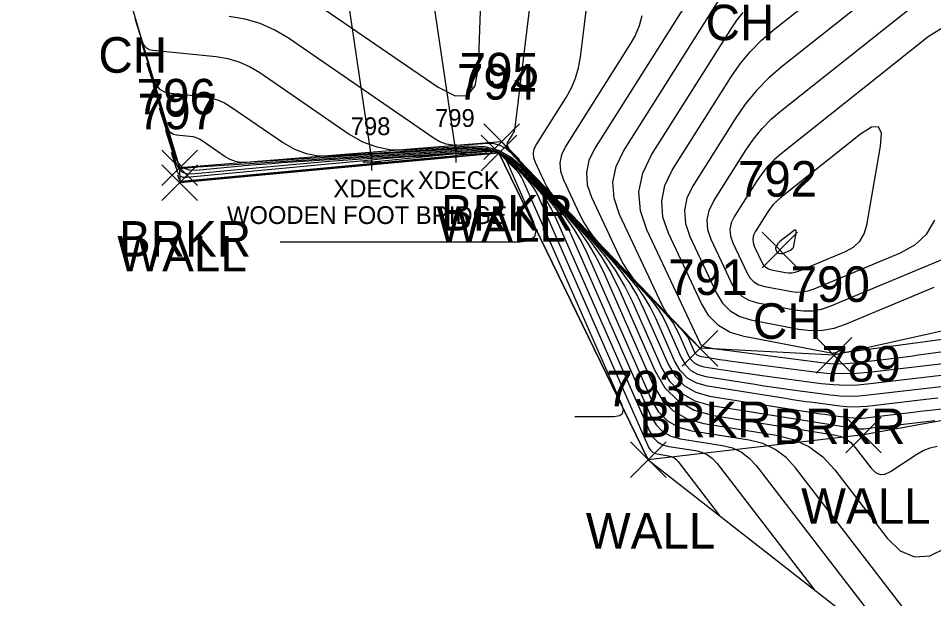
# Model space of a CAD drawing. Extents: x 1650836 to 1652450, y 332578 to 333908.
# Drawn here: x 1651986.8 to 1652038.3, y 332688.4 to 332721 of the extents above; entities that cross this region are included whole.
import ezdxf

# ---------------------------------------------------------------- set-up
doc = ezdxf.new("R2010")
doc.units = 0
for name, color, linetype in [('B_A', 7, 'Continuous'), ('B_C', 7, 'Continuous'), ('B_I', 7, 'Continuous'), ('B_TIC', 7, 'Continuous'), ('BELB', 7, 'Continuous'), ('L_A', 7, 'Continuous'), ('L_I', 7, 'Continuous'), ('L_TIC', 7, 'Continuous'), ('LAWE', 7, 'Continuous'), ('LSOGCMA', 7, 'Continuous'), ('LSOGCMI', 7, 'Continuous'), ('LSOGP', 7, 'Continuous'), ('LW', 7, 'Continuous')]:
    doc.layers.add(name, color=color, linetype=linetype)

msp = doc.modelspace()

# ---------------------------------------------------------------- linework, layer by layer
at = {"layer": 'B_TIC'}
for p, q in [((1652011.472, 332713.414), (1652011.547, 332713.414)), ((1652006.723, 332712.951), (1652006.799, 332712.951))]:
    msp.add_line(p, q, dxfattribs=at)
for points in [[(1652011.468, 332712.914), (1652011.468, 332713.914)], [(1652006.72, 332712.451), (1652006.72, 332713.451)], [(1652010.968, 332713.414), (1652011.968, 332713.414)], [(1652006.22, 332712.951), (1652007.22, 332712.951)]]:
    msp.add_lwpolyline(points, dxfattribs=at)
at = {"layer": 'BELB'}
for points in [[(1652006.72, 332712.951), (1652011.468, 332713.414), (1652008.419, 332734.081), (1652003.681, 332733.528)], [(1652003.681, 332733.528), (1652006.72, 332712.951)]]:
    msp.add_lwpolyline(points, dxfattribs=at)
at = {"layer": 'L_TIC'}
for points in [[(1652013.024, 332713.079), (1652015.024, 332715.079)], [(1652015.024, 332713.079), (1652013.024, 332715.079)], [(1652012.872, 332712.448), (1652014.872, 332714.448)], [(1652014.872, 332712.448), (1652012.872, 332714.448)], [(1651994.915, 332711.612), (1651996.915, 332713.612)], [(1651996.915, 332711.612), (1651994.915, 332713.612)], [(1651994.92, 332710.781), (1651996.92, 332712.781)], [(1651996.92, 332710.781), (1651994.92, 332712.781)], [(1652028.673, 332706.99), (1652030.673, 332708.99)], [(1652030.673, 332706.99), (1652028.673, 332708.99)], [(1652024.188, 332701.458), (1652026.188, 332703.458)], [(1652026.188, 332701.458), (1652024.188, 332703.458)], [(1652031.724, 332701.068), (1652033.724, 332703.068)], [(1652033.724, 332701.068), (1652031.724, 332703.068)], [(1652033.38, 332696.584), (1652035.38, 332698.584)], [(1652035.38, 332696.584), (1652033.38, 332698.584)], [(1652021.272, 332695.192), (1652023.272, 332697.192)], [(1652023.272, 332695.192), (1652021.272, 332697.192)]]:
    msp.add_lwpolyline(points, dxfattribs=at)
at = {"layer": 'LAWE'}
msp.add_lwpolyline([(1652113.729, 332729.971), (1652105.001, 332721.607), (1652097.708, 332720.127), (1652089.433, 332715.148), (1652085.656, 332707.437), (1652080.101, 332708.542), (1652073.451, 332709.446), (1652072.158, 332720.813), (1652060.852, 332721.144), (1652052.615, 332711.419), (1652043.802, 332704.554), (1652032.724, 332702.068), (1652025.188, 332702.458), (1652014.024, 332714.079), (1651995.915, 332712.612)], dxfattribs=at)
at = {"layer": 'LSOGCMA'}
for points in [[(1652038.396, 332698.381), (1652035.663, 332698.062), (1652035.523, 332698.046), (1652035.383, 332698.03), (1652035.243, 332698.013), (1652035.103, 332697.997), (1652034.423, 332697.917), (1652034.343, 332697.91), (1652034.264, 332697.908), (1652034.185, 332697.911), (1652034.106, 332697.919), (1652033.79, 332697.96), (1652033.711, 332697.971), (1652033.632, 332697.982), (1652033.554, 332697.994), (1652033.475, 332698.006), (1652025.829, 332699.223), (1652024.904, 332699.478), (1652024.126, 332699.925), (1652023.496, 332700.563), (1652023.014, 332701.393), (1652021.381, 332705.097), (1652020.937, 332706), (1652020.424, 332706.857), (1652019.841, 332707.669), (1652019.189, 332708.434), (1652014.545, 332713.448), (1652014.262, 332713.697), (1652013.948, 332713.868), (1652013.603, 332713.961), (1652013.226, 332713.975), (1652011.656, 332713.874), (1652011.272, 332713.88), (1652010.905, 332713.948), (1652010.555, 332714.077), (1652010.223, 332714.269), (1652002.036, 332719.897), (1652001.262, 332720.362), (1652000.45, 332720.72), (1651999.598, 332720.971), (1651998.707, 332721.116)], [(1652039.155, 332720.693), (1652038.018, 332719.97), (1652029.749, 332713.395), (1652029.352, 332713.051), (1652028.987, 332712.678), (1652028.656, 332712.275), (1652028.357, 332711.843), (1652027.12, 332709.883), (1652026.943, 332709.519), (1652026.869, 332709.148), (1652026.897, 332708.771), (1652027.027, 332708.388), (1652027.81, 332706.72), (1652027.988, 332706.427), (1652028.216, 332706.198), (1652028.494, 332706.034), (1652028.822, 332705.934), (1652030.235, 332705.663), (1652030.586, 332705.621), (1652030.931, 332705.631), (1652031.271, 332705.692), (1652031.606, 332705.805), (1652036.467, 332707.835), (1652037.295, 332708.295), (1652037.935, 332708.904), (1652038.39, 332709.662)]]:
    msp.add_lwpolyline(points, dxfattribs=at)
at = {"layer": 'LSOGCMI'}
for points in [[(1652003.029, 332722.25), (1652010.463, 332717.139), (1652011.412, 332716.654), (1652012.105, 332716.681), (1652012.54, 332717.221), (1652012.717, 332718.272), (1652012.955, 332724.619)], [(1652038.556, 332699.661), (1652037.879, 332699.581), (1652034.585, 332699.193), (1652034.202, 332699.16), (1652033.819, 332699.151), (1652033.437, 332699.165), (1652033.055, 332699.203), (1652031.525, 332699.403), (1652031.143, 332699.455), (1652030.761, 332699.509), (1652030.38, 332699.565), (1652029.999, 332699.625), (1652025.611, 332700.323), (1652025, 332700.491), (1652024.487, 332700.786), (1652024.071, 332701.208), (1652023.753, 332701.755), (1652022.675, 332704.2), (1652022.383, 332704.796), (1652022.044, 332705.361), (1652021.66, 332705.897), (1652021.229, 332706.402), (1652017.058, 332710.905), (1652016.87, 332711.125), (1652016.7, 332711.357), (1652016.549, 332711.601), (1652016.416, 332711.858), (1652015.922, 332712.911), (1652015.833, 332713.172), (1652015.814, 332713.428), (1652015.865, 332713.681), (1652015.985, 332713.929), (1652017.651, 332716.568), (1652017.949, 332717.101), (1652018.183, 332717.657), (1652018.353, 332718.236), (1652018.459, 332718.837), (1652019.15, 332724.523)], [(1652015.927, 332724.416), (1652014.768, 332714.878), (1652014.751, 332714.777), (1652014.722, 332714.68), (1652014.683, 332714.587), (1652014.633, 332714.497), (1652014.353, 332714.054), (1652014.333, 332714.012), (1652014.324, 332713.97), (1652014.328, 332713.927), (1652014.343, 332713.883), (1652014.426, 332713.706), (1652014.448, 332713.663), (1652014.473, 332713.622), (1652014.502, 332713.583), (1652014.533, 332713.546), (1652020.209, 332707.418), (1652020.75, 332706.783), (1652021.234, 332706.109), (1652021.66, 332705.398), (1652022.028, 332704.648), (1652023.384, 332701.574), (1652023.784, 332700.885), (1652024.307, 332700.355), (1652024.952, 332699.985), (1652025.72, 332699.773), (1652031.737, 332698.815), (1652031.967, 332698.779), (1652032.197, 332698.745), (1652032.427, 332698.713), (1652032.658, 332698.682), (1652033.58, 332698.561), (1652033.811, 332698.538), (1652034.042, 332698.529), (1652034.273, 332698.535), (1652034.504, 332698.555), (1652036.491, 332698.789), (1652036.899, 332698.837), (1652037.308, 332698.885), (1652037.716, 332698.933), (1652038.124, 332698.981), (1652045.17, 332699.802)], [(1652025.249, 332723.182), (1652019.249, 332713.678), (1652018.928, 332713.017), (1652018.793, 332712.345), (1652018.844, 332711.661), (1652019.08, 332710.966), (1652020.641, 332707.643), (1652020.864, 332707.211), (1652021.118, 332706.801), (1652021.403, 332706.412), (1652021.719, 332706.043), (1652023.269, 332704.37), (1652023.478, 332704.125), (1652023.664, 332703.865), (1652023.828, 332703.591), (1652023.97, 332703.302), (1652024.493, 332702.118), (1652024.647, 332701.852), (1652024.848, 332701.648), (1652025.097, 332701.505), (1652025.393, 332701.423), (1652027.105, 332701.151), (1652027.497, 332701.09), (1652027.89, 332701.032), (1652028.283, 332700.976), (1652028.676, 332700.923), (1652032.003, 332700.487), (1652032.688, 332700.419), (1652033.374, 332700.393), (1652034.061, 332700.41), (1652034.747, 332700.47), (1652042.904, 332701.431)], [(1652039.992, 332701.717), (1652034.829, 332701.108), (1652033.99, 332701.035), (1652033.152, 332701.015), (1652032.314, 332701.046), (1652031.477, 332701.13), (1652026.822, 332701.739), (1652026.638, 332701.764), (1652026.454, 332701.79), (1652026.27, 332701.817), (1652026.086, 332701.846), (1652025.284, 332701.974), (1652025.145, 332702.012), (1652025.029, 332702.079), (1652024.934, 332702.174), (1652024.862, 332702.299), (1652024.617, 332702.854), (1652024.551, 332702.989), (1652024.474, 332703.117), (1652024.387, 332703.239), (1652024.289, 332703.354), (1652023.563, 332704.138), (1652023.415, 332704.31), (1652023.282, 332704.493), (1652023.163, 332704.685), (1652023.058, 332704.887), (1652020.66, 332709.993), (1652020.35, 332710.906), (1652020.283, 332711.803), (1652020.46, 332712.685), (1652020.881, 332713.553), (1652026.996, 332723.239)], [(1652043.673, 332703.613), (1652033.401, 332702.216), (1652033.374, 332702.215), (1652033.349, 332702.22), (1652033.326, 332702.231), (1652033.304, 332702.248), (1652033.223, 332702.327), (1652033.202, 332702.343), (1652033.18, 332702.351), (1652033.156, 332702.352), (1652033.13, 332702.345), (1652032.804, 332702.209), (1652032.741, 332702.187), (1652032.676, 332702.176), (1652032.611, 332702.174), (1652032.544, 332702.182), (1652027.657, 332703.118), (1652026.879, 332703.355), (1652026.221, 332703.745), (1652025.68, 332704.287), (1652025.259, 332704.982), (1652023.403, 332708.933), (1652023.094, 332709.841), (1652023.028, 332710.734), (1652023.204, 332711.612), (1652023.623, 332712.475), (1652026.935, 332717.721), (1652027.441, 332718.454), (1652028.003, 332719.137), (1652028.621, 332719.77), (1652029.295, 332720.353), (1652032.384, 332722.809)], [(1652035.299, 332722.688), (1652029.818, 332718.329), (1652029.058, 332717.672), (1652028.361, 332716.958), (1652027.727, 332716.187), (1652027.155, 332715.36), (1652024.789, 332711.611), (1652024.45, 332710.915), (1652024.308, 332710.206), (1652024.362, 332709.485), (1652024.611, 332708.752), (1652026.109, 332705.561), (1652026.45, 332705), (1652026.886, 332704.562), (1652027.418, 332704.248), (1652028.046, 332704.057), (1652030.748, 332703.539), (1652031.419, 332703.459), (1652032.079, 332703.477), (1652032.729, 332703.594), (1652033.369, 332703.81), (1652038.348, 332705.89)], [(1652041.518, 332708.58), (1652032.487, 332704.808), (1652032, 332704.643), (1652031.505, 332704.554), (1652031.002, 332704.54), (1652030.492, 332704.601), (1652028.434, 332704.995), (1652027.956, 332705.141), (1652027.551, 332705.38), (1652027.219, 332705.714), (1652026.96, 332706.141), (1652025.819, 332708.57), (1652025.629, 332709.128), (1652025.588, 332709.677), (1652025.697, 332710.217), (1652025.954, 332710.747), (1652027.756, 332713.602), (1652028.191, 332714.231), (1652028.674, 332714.818), (1652029.205, 332715.361), (1652029.783, 332715.862), (1652038.215, 332722.566), (1652038.366, 332722.719)], [(1651993.392, 332721.019), (1651993.81, 332719.709), (1651993.899, 332719.515), (1651994.028, 332719.37), (1651994.197, 332719.274), (1651994.405, 332719.227), (1651997.969, 332718.87), (1651998.625, 332718.763), (1651999.252, 332718.578), (1651999.85, 332718.315), (1652000.419, 332717.973), (1652005.46, 332714.507), (1652006.21, 332714.075), (1652006.998, 332713.783), (1652007.824, 332713.63), (1652008.689, 332713.617), (1652012.226, 332713.844), (1652013.075, 332713.812), (1652013.853, 332713.604), (1652014.561, 332713.219), (1652015.199, 332712.657), (1652018.332, 332709.274), (1652019.018, 332708.469), (1652019.631, 332707.616), (1652020.17, 332706.715), (1652020.636, 332705.766), (1652022.644, 332701.212), (1652023.208, 332700.241), (1652023.946, 332699.494), (1652024.856, 332698.971), (1652025.938, 332698.673), (1652032.714, 332697.594), (1652033.064, 332697.506), (1652033.379, 332697.359), (1652033.659, 332697.152), (1652033.903, 332696.887), (1652034.811, 332695.706), (1652035.049, 332695.474), (1652035.307, 332695.366), (1652035.587, 332695.383), (1652035.887, 332695.525), (1652037.38, 332696.507), (1652037.741, 332696.712), (1652038.119, 332696.861), (1652038.515, 332696.955)], [(1652021.918, 332721.156), (1652021.753, 332720.595), (1652021.527, 332720.056), (1652021.238, 332719.54), (1652017.617, 332713.803), (1652017.396, 332713.349), (1652017.304, 332712.887), (1652017.339, 332712.416), (1652017.501, 332711.938), (1652018.407, 332710.01), (1652018.65, 332709.539), (1652018.927, 332709.091), (1652019.239, 332708.666), (1652019.584, 332708.264), (1652022.249, 332705.386), (1652022.569, 332705.011), (1652022.854, 332704.613), (1652023.106, 332704.193), (1652023.323, 332703.751), (1652024.123, 332701.936), (1652024.359, 332701.53), (1652024.668, 332701.217), (1652025.049, 332700.998), (1652025.502, 332700.873), (1652028.261, 332700.434), (1652028.793, 332700.351), (1652029.326, 332700.272), (1652029.859, 332700.197), (1652030.393, 332700.125), (1652032.529, 332699.845), (1652033.063, 332699.792), (1652033.597, 332699.772), (1652034.131, 332699.785), (1652034.666, 332699.832), (1652040.381, 332700.505)], [(1652043.575, 332702.895), (1652037.472, 332702.065), (1652037.018, 332702.004), (1652036.565, 332701.945), (1652036.11, 332701.889), (1652035.656, 332701.834), (1652033.838, 332701.62), (1652033.383, 332701.581), (1652032.929, 332701.569), (1652032.475, 332701.586), (1652032.021, 332701.632), (1652026.243, 332702.388), (1652026.146, 332702.402), (1652026.048, 332702.417), (1652025.951, 332702.433), (1652025.854, 332702.451), (1652025.466, 332702.525), (1652025.376, 332702.553), (1652025.3, 332702.598), (1652025.237, 332702.661), (1652025.188, 332702.741), (1652022.195, 332709.115), (1652021.827, 332710.198), (1652021.748, 332711.263), (1652021.958, 332712.31), (1652022.457, 332713.339), (1652026.965, 332720.48), (1652027.274, 332720.927), (1652027.616, 332721.343)], [(1651993.736, 332719.761), (1651994.425, 332717.602), (1651994.572, 332717.282), (1651994.785, 332717.043), (1651995.063, 332716.885), (1651995.406, 332716.807), (1651997.232, 332716.624), (1651997.652, 332716.556), (1651998.054, 332716.437), (1651998.438, 332716.268), (1651998.803, 332716.049), (1652001.751, 332714.022), (1652002.377, 332713.661), (1652003.035, 332713.417), (1652003.725, 332713.289), (1652004.448, 332713.278), (1652012.138, 332713.771), (1652013.021, 332713.738), (1652013.831, 332713.522), (1652014.568, 332713.121), (1652015.232, 332712.536), (1652017.738, 332709.829), (1652018.333, 332709.132), (1652018.864, 332708.392), (1652019.332, 332707.611), (1652019.736, 332706.788), (1652022.538, 332700.434), (1652023.029, 332699.589), (1652023.67, 332698.939), (1652024.461, 332698.485), (1652025.403, 332698.225), (1652029.472, 332697.578), (1652030.44, 332697.334), (1652031.311, 332696.927), (1652032.085, 332696.356), (1652032.762, 332695.621), (1652035.711, 332691.786), (1652036.444, 332691.068), (1652037.243, 332690.735), (1652038.106, 332690.789), (1652039.034, 332691.228)], [(1652037.997, 332686.064), (1652030.554, 332695.741), (1652030.02, 332696.321), (1652029.409, 332696.772), (1652028.721, 332697.094), (1652027.956, 332697.286), (1652024.744, 332697.797), (1652024.001, 332698.002), (1652023.376, 332698.361), (1652022.869, 332698.874), (1652022.482, 332699.541), (1652018.835, 332707.811), (1652018.493, 332708.508), (1652018.098, 332709.169), (1652017.648, 332709.795), (1652017.144, 332710.385), (1652015.023, 332712.676), (1652014.461, 332713.171), (1652013.838, 332713.51), (1652013.152, 332713.694), (1652012.404, 332713.722), (1651999.671, 332712.905), (1651999.353, 332712.91), (1651999.049, 332712.966), (1651998.759, 332713.074), (1651998.484, 332713.233), (1651997.186, 332714.125), (1651997.025, 332714.221), (1651996.857, 332714.295), (1651996.68, 332714.348), (1651996.495, 332714.378), (1651995.738, 332714.453), (1651995.566, 332714.493), (1651995.426, 332714.572), (1651995.319, 332714.693), (1651995.245, 332714.853), (1651994.08, 332718.502)], [(1651994.425, 332717.244), (1651995.853, 332712.767), (1651995.893, 332712.683), (1651995.951, 332712.626), (1651996.026, 332712.596), (1651996.118, 332712.592), (1651996.524, 332712.63), (1651996.626, 332712.64), (1651996.728, 332712.648), (1651996.829, 332712.656), (1651996.931, 332712.663), (1652012.67, 332713.672), (1652013.283, 332713.649), (1652013.844, 332713.499), (1652014.354, 332713.221), (1652014.814, 332712.816), (1652016.551, 332710.941), (1652016.963, 332710.458), (1652017.331, 332709.945), (1652017.655, 332709.404), (1652017.935, 332708.834), (1652022.426, 332698.649), (1652022.71, 332698.159), (1652023.081, 332697.783), (1652023.54, 332697.52), (1652024.085, 332697.37), (1652026.441, 332696.995), (1652027.002, 332696.853), (1652027.507, 332696.618), (1652027.955, 332696.287), (1652028.346, 332695.862), (1652036.889, 332684.754)], [(1651994.769, 332715.985), (1651995.629, 332713.289), (1651995.814, 332712.901), (1651996.079, 332712.637), (1651996.427, 332712.497), (1651996.855, 332712.479), (1651999.375, 332712.718), (1651999.952, 332712.77), (1652000.529, 332712.818), (1652001.106, 332712.861), (1652001.684, 332712.901), (1652012.937, 332713.622), (1652013.413, 332713.604), (1652013.85, 332713.488), (1652014.248, 332713.271), (1652014.605, 332712.956), (1652015.957, 332711.497), (1652016.278, 332711.12), (1652016.564, 332710.722), (1652016.816, 332710.3), (1652017.034, 332709.857), (1652022.37, 332697.756), (1652022.551, 332697.444), (1652022.787, 332697.205), (1652023.079, 332697.037), (1652023.426, 332696.942), (1652024.926, 332696.703), (1652025.283, 332696.613), (1652025.604, 332696.463), (1652025.889, 332696.253), (1652026.139, 332695.982), (1652031.577, 332688.912)], [(1651995.113, 332714.727), (1651995.716, 332712.838), (1651995.845, 332712.566), (1651996.032, 332712.381), (1651996.275, 332712.282), (1651996.575, 332712.27), (1652002.226, 332712.805), (1652003.277, 332712.9), (1652004.33, 332712.988), (1652005.383, 332713.067), (1652006.436, 332713.139), (1652013.203, 332713.573), (1652013.544, 332713.56), (1652013.856, 332713.476), (1652014.141, 332713.322), (1652014.396, 332713.096), (1652015.363, 332712.052), (1652015.593, 332711.783), (1652015.797, 332711.498), (1652015.978, 332711.197), (1652016.134, 332710.879), (1652022.314, 332696.863), (1652022.392, 332696.73), (1652022.493, 332696.627), (1652022.618, 332696.555), (1652022.767, 332696.514), (1652023.411, 332696.412), (1652023.564, 332696.373), (1652023.702, 332696.309), (1652023.824, 332696.218), (1652023.931, 332696.102), (1652026.264, 332693.069)], [(1652018.151, 332698.63), (1652020.352, 332698.63), (1652020.654, 332698.672), (1652020.828, 332698.798), (1652020.873, 332699.008), (1652020.79, 332699.302), (1652015.233, 332711.902), (1652015.139, 332712.093), (1652015.031, 332712.274), (1652014.907, 332712.446), (1652014.769, 332712.608), (1652014.188, 332713.236), (1652014.034, 332713.372), (1652013.863, 332713.465), (1652013.675, 332713.515), (1652013.47, 332713.523), (1652009.571, 332713.273), (1652008.85, 332713.224), (1652008.13, 332713.169), (1652007.41, 332713.11), (1652006.69, 332713.044), (1651996.295, 332712.061), (1651996.123, 332712.068), (1651995.984, 332712.125), (1651995.877, 332712.231), (1651995.803, 332712.386), (1651995.458, 332713.469)], [(1651995.802, 332712.21), (1651995.89, 332711.935), (1651995.909, 332711.895), (1651995.936, 332711.868), (1651995.971, 332711.854), (1651996.015, 332711.852), (1652011.443, 332713.311), (1652011.686, 332713.333), (1652011.93, 332713.354), (1652012.173, 332713.372), (1652012.417, 332713.389), (1652013.736, 332713.473), (1652013.805, 332713.471), (1652013.869, 332713.454), (1652013.927, 332713.422), (1652013.979, 332713.376), (1652014.176, 332713.164), (1652014.222, 332713.109), (1652014.264, 332713.051), (1652014.301, 332712.99), (1652014.333, 332712.925), (1652015.803, 332709.591), (1652015.947, 332709.085), (1652015.869, 332708.724), (1652015.57, 332708.508), (1652015.049, 332708.435), (1652001.577, 332708.434)]]:
    msp.add_lwpolyline(points, dxfattribs=at)
for points in [[(1652029.499, 332710.741), (1652029.3, 332710.538), (1652029.12, 332710.32), (1652028.958, 332710.085), (1652028.285, 332709.019), (1652028.189, 332708.821), (1652028.149, 332708.62), (1652028.164, 332708.415), (1652028.235, 332708.206), (1652028.661, 332707.3), (1652028.757, 332707.14), (1652028.881, 332707.016), (1652029.032, 332706.927), (1652029.211, 332706.872), (1652029.979, 332706.725), (1652030.169, 332706.702), (1652030.357, 332706.708), (1652030.542, 332706.741), (1652030.724, 332706.802), (1652033.366, 332707.906), (1652033.816, 332708.156), (1652034.165, 332708.487), (1652034.411, 332708.899), (1652034.557, 332709.393), (1652035.343, 332713.828), (1652035.394, 332714.558), (1652035.222, 332714.913), (1652034.827, 332714.895), (1652034.21, 332714.502), (1652029.714, 332710.928)], [(1652029.645, 332708.431), (1652029.614, 332708.399), (1652029.585, 332708.364), (1652029.559, 332708.326), (1652029.451, 332708.155), (1652029.435, 332708.123), (1652029.429, 332708.091), (1652029.431, 332708.058), (1652029.443, 332708.025), (1652029.511, 332707.879), (1652029.527, 332707.854), (1652029.546, 332707.834), (1652029.571, 332707.82), (1652029.599, 332707.811), (1652029.722, 332707.787), (1652029.753, 332707.784), (1652029.783, 332707.784), (1652029.813, 332707.79), (1652029.842, 332707.8), (1652030.266, 332707.977), (1652030.338, 332708.017), (1652030.394, 332708.07), (1652030.433, 332708.136), (1652030.457, 332708.215), (1652030.583, 332708.926), (1652030.591, 332709.043), (1652030.563, 332709.1), (1652030.5, 332709.097), (1652030.401, 332709.034), (1652029.68, 332708.461)]]:
    msp.add_lwpolyline(points, close=True, dxfattribs=at)
at = {"layer": 'LSOGP'}
msp.add_lwpolyline([(1651984.523, 332752.343), (1651991.57, 332730.62), (1651991.353, 332729.831), (1651992.861, 332722.96), (1651995.915, 332712.612), (1651995.92, 332711.781), (1652013.872, 332713.448), (1652022.272, 332696.192), (1652039.797, 332682.479), (1652040.117, 332681.915), (1652040.875, 332679.562), (1652040.399, 332672.943), (1652048.756, 332662.461), (1652054.928, 332654.589), (1652056.971, 332651.823), (1652062.738, 332635.184), (1652064.084, 332631.537), (1652064.185, 332630.255), (1652077.816, 332635.004), (1652091.228, 332633.028), (1652105.571, 332640.437), (1652132.417, 332639.149), (1652165.837, 332638.134)], dxfattribs=at)
at = {"layer": 'LW'}
msp.add_lwpolyline([(1652039.797, 332682.479), (1652049.446, 332695.09), (1652060.057, 332710.801), (1652062.652, 332718.494), (1652057.435, 332712.519), (1652045.373, 332699.585), (1652034.38, 332697.584), (1652022.272, 332696.192), (1652013.872, 332713.448), (1651995.92, 332711.781)], dxfattribs=at)

# ---------------------------------------------------------------- texts
at = {"layer": 'B_A'}
for p in [(1652009.311, 332711.414), (1652004.562, 332710.951)]:
    msp.add_text('XDECK', height=1, dxfattribs=at).set_placement(p)
at = {"layer": 'B_C'}
msp.add_text('WOODEN FOOT BRIDGE', height=1, dxfattribs=at).set_placement((1651998.578, 332709.451))
at = {"layer": 'B_I'}
for s, p in [('799', (1652010.283, 332714.914)), ('798', (1652005.539, 332714.451))]:
    msp.add_text(s, height=1, dxfattribs=at).set_placement(p)
at = {"layer": 'L_A'}
for s, p in [('CH', (1652025.501, 332719.784)), ('CH', (1651991.349, 332717.96)), ('BRKR', (1652010.614, 332709.079)), ('WALL', (1652010.36, 332708.448)), ('BRKR', (1651992.506, 332707.612)), ('WALL', (1651992.408, 332706.781)), ('CH', (1652028.162, 332702.99)), ('BRKR', (1652021.779, 332697.458)), ('BRKR', (1652029.314, 332697.068)), ('WALL', (1652030.869, 332692.584)), ('WALL', (1652018.761, 332691.192))]:
    msp.add_text(s, height=2, dxfattribs=at).set_placement(p)
at = {"layer": 'L_I'}
for s, p in [('795', (1652011.662, 332717.079)), ('794', (1652011.51, 332716.448)), ('796', (1651993.498, 332715.612)), ('797', (1651993.557, 332714.781)), ('792', (1652027.311, 332710.99)), ('791', (1652023.393, 332705.458)), ('790', (1652030.275, 332705.068)), ('789', (1652032.01, 332700.584)), ('793', (1652019.91, 332699.192))]:
    msp.add_text(s, height=2, dxfattribs=at).set_placement(p)

doc.saveas('drawing.dxf')
